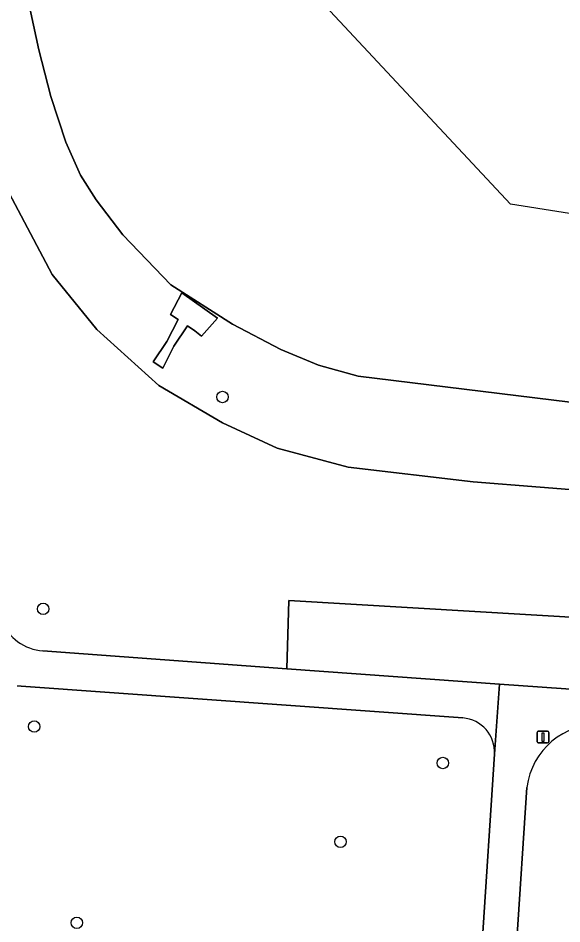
# Model space of a CAD drawing. Extents: x 161848 to 162726, y 385382 to 386521.
# Drawn here: x 162184.6 to 162231, y 385590 to 385667.3 of the extents above; entities that cross this region are included whole.
import ezdxf

# ---------------------------------------------------------------- set-up
doc = ezdxf.new("R2010")
doc.units = 0
for name, color, linetype in [('IMGEO_Boom', 7, 'Continuous'), ('IMGEO_Groenvoorziening', 7, 'Continuous'), ('IMGEO_Lichtmast', 7, 'Continuous'), ('IMGEO_Rietland', 7, 'Continuous'), ('IMGEO_Rijbaan_lokaal_open', 7, 'Continuous'), ('IMGEO_Steiger', 7, 'Continuous'), ('IMGEO_Voetpad_open', 7, 'Continuous'), ('IMGEO_Waterloop', 7, 'Continuous')]:
    doc.layers.add(name, color=color, linetype=linetype)

msp = doc.modelspace()

# ---------------------------------------------------------------- linework, layer by layer
at = {"layer": 'IMGEO_Boom'}
for centre in [(162202.026, 385634.952), (162186.717, 385616.872), (162185.958, 385606.837), (162220.822, 385603.725), (162212.092, 385597.013), (162189.588, 385590.103)]:
    msp.add_circle(centre, 0.489, dxfattribs=at)
at = {"layer": 'IMGEO_Groenvoorziening'}
for points in [[(162234.846, 385626.802), (162223.404, 385627.699), (162212.742, 385628.976), (162206.676, 385630.572), (162202.015, 385632.743), (162196.588, 385635.935), (162191.295, 385640.703), (162187.486, 385645.391), (162183.53, 385652.862), (162178.549, 385665.9), (162177.67, 385670.002), (162175.18, 385676.302), (162172.25, 385689.633), (162171.818, 385694.523)], [(162186.697, 385613.295), (162207.514, 385611.757), (162207.691, 385617.583), (162238.934, 385615.73)], [(162222.527, 385607.569), (162184.845, 385610.285)], [(162224.178, 385588.393), (162225.228, 385604.48)]]:
    msp.add_lwpolyline(points, dxfattribs=at)
msp.add_lwpolyline([(162238.603, 385609.542), (162238.934, 385615.73), (162207.691, 385617.583), (162207.514, 385611.757), (162225.673, 385610.463)], close=True, dxfattribs=at)
for centre, radius, start, end in [((162187.006, 385617.447), 4.163, 202.43176, 265.74293), ((162184.667, 385608.038), 2.254, 85.4832, 94.5168), ((162222.325, 385604.667), 2.909, 356.30662, 86.02582)]:
    msp.add_arc(centre, radius, start, end, dxfattribs=at)
at = {"layer": 'IMGEO_Lichtmast'}
for p, q in [((162228.871, 385605.54), (162228.871, 385606.34)), ((162228.871, 385606.34), (162228.871, 385605.54)), ((162228.971, 385606.44), (162229.761, 385606.44)), ((162229.761, 385606.44), (162228.971, 385606.44)), ((162229.861, 385606.34), (162229.861, 385605.54)), ((162229.861, 385605.54), (162229.861, 385606.34)), ((162229.761, 385605.44), (162228.971, 385605.44)), ((162228.971, 385605.44), (162229.761, 385605.44))]:
    msp.add_line(p, q, dxfattribs=at)
msp.add_lwpolyline([(162229.291, 385606.315), (162229.441, 385606.315), (162229.441, 385605.565), (162229.291, 385605.565), (162229.291, 385606.315)], dxfattribs=at)
for centre, start, end in [((162228.971, 385606.34), 90, 180), ((162228.971, 385606.34), 90, 180), ((162229.761, 385606.34), 0, 90), ((162229.761, 385606.34), 360, 90), ((162228.971, 385605.54), 180, 270), ((162228.971, 385605.54), 180, 270), ((162229.761, 385605.54), 270, 0), ((162229.761, 385605.54), 270, 0)]:
    msp.add_arc(centre, 0.1, start, end, dxfattribs=at)
at = {"layer": 'IMGEO_Rietland'}
for points in [[(162272.52, 385629.499), (162213.59, 385636.738), (162210.224, 385637.67), (162206.989, 385639.011), (162202.879, 385641.158), (162197.615, 385644.502), (162193.527, 385648.781), (162191.243, 385651.779), (162189.894, 385653.872), (162188.66, 385656.696), (162187.381, 385660.589), (162186.352, 385664.564), (162184.674, 385672.365)], [(162177.67, 385670.002), (162178.549, 385665.9), (162183.53, 385652.862), (162187.486, 385645.391), (162191.295, 385640.703), (162196.588, 385635.935), (162202.015, 385632.743), (162206.676, 385630.572), (162212.742, 385628.976), (162223.404, 385627.699), (162234.846, 385626.802)]]:
    msp.add_lwpolyline(points, dxfattribs=at)
msp.add_lwpolyline([(162201.587, 385641.68), (162200.231, 385640.125), (162199.669, 385640.588), (162199.044, 385641.013), (162197.874, 385639.275), (162196.944, 385637.417), (162196.12, 385637.946), (162197.275, 385639.682), (162198.23, 385641.566), (162197.592, 385641.975), (162198.565, 385643.821)], close=True, dxfattribs=at)
at = {"layer": 'IMGEO_Rijbaan_lokaal_open'}
msp.add_lwpolyline([(162228.001, 385601.648), (162227.116, 385588.212)], dxfattribs=at)
msp.add_arc((162234.1, 385600.881), 6.147, 87.39823, 172.83567, dxfattribs=at)
at = {"layer": 'IMGEO_Steiger'}
msp.add_lwpolyline([(162201.587, 385641.68), (162198.565, 385643.821), (162197.592, 385641.975), (162198.23, 385641.566), (162197.275, 385639.682), (162196.12, 385637.946), (162196.944, 385637.417), (162197.874, 385639.275), (162199.044, 385641.013), (162199.669, 385640.588), (162200.231, 385640.125)], close=True, dxfattribs=at)
at = {"layer": 'IMGEO_Voetpad_open'}
for points in [[(162225.228, 385604.48), (162225.673, 385610.463), (162207.514, 385611.757), (162186.697, 385613.295)], [(162416.342, 385597.564), (162327.188, 385603.572), (162319.231, 385604.108), (162276.436, 385606.992), (162272.52, 385607.256), (162238.603, 385609.542), (162225.673, 385610.463), (162225.228, 385604.48), (162224.178, 385588.393)], [(162184.845, 385610.285), (162222.527, 385607.569)], [(162227.116, 385588.212), (162228.001, 385601.648)]]:
    msp.add_lwpolyline(points, dxfattribs=at)
for centre, radius, start, end in [((162187.006, 385617.447), 4.163, 202.43176, 265.74293), ((162184.667, 385608.038), 2.254, 85.4832, 94.5168), ((162222.325, 385604.667), 2.909, 356.30662, 86.02582), ((162234.1, 385600.881), 6.147, 87.39823, 172.83567)]:
    msp.add_arc(centre, radius, start, end, dxfattribs=at)
at = {"layer": 'IMGEO_Waterloop'}
msp.add_lwpolyline([(162235.586, 385649.973), (162226.612, 385651.397), (162190.955, 385689.544), (162187.588, 385726.027), (162185.644, 385726.212), (162183.57, 385726.409), (162178.57, 385726.883), (162178.733, 385719.773), (162179.082, 385714.065), (162180.119, 385703.13), (162180.723, 385698.293), (162184.674, 385672.365), (162186.352, 385664.564), (162187.381, 385660.589), (162188.66, 385656.696), (162189.894, 385653.872), (162191.243, 385651.779), (162193.527, 385648.781), (162197.615, 385644.502), (162202.879, 385641.158), (162206.989, 385639.011), (162210.224, 385637.67), (162213.59, 385636.738), (162272.52, 385629.499)], dxfattribs=at)

doc.saveas('drawing.dxf')
